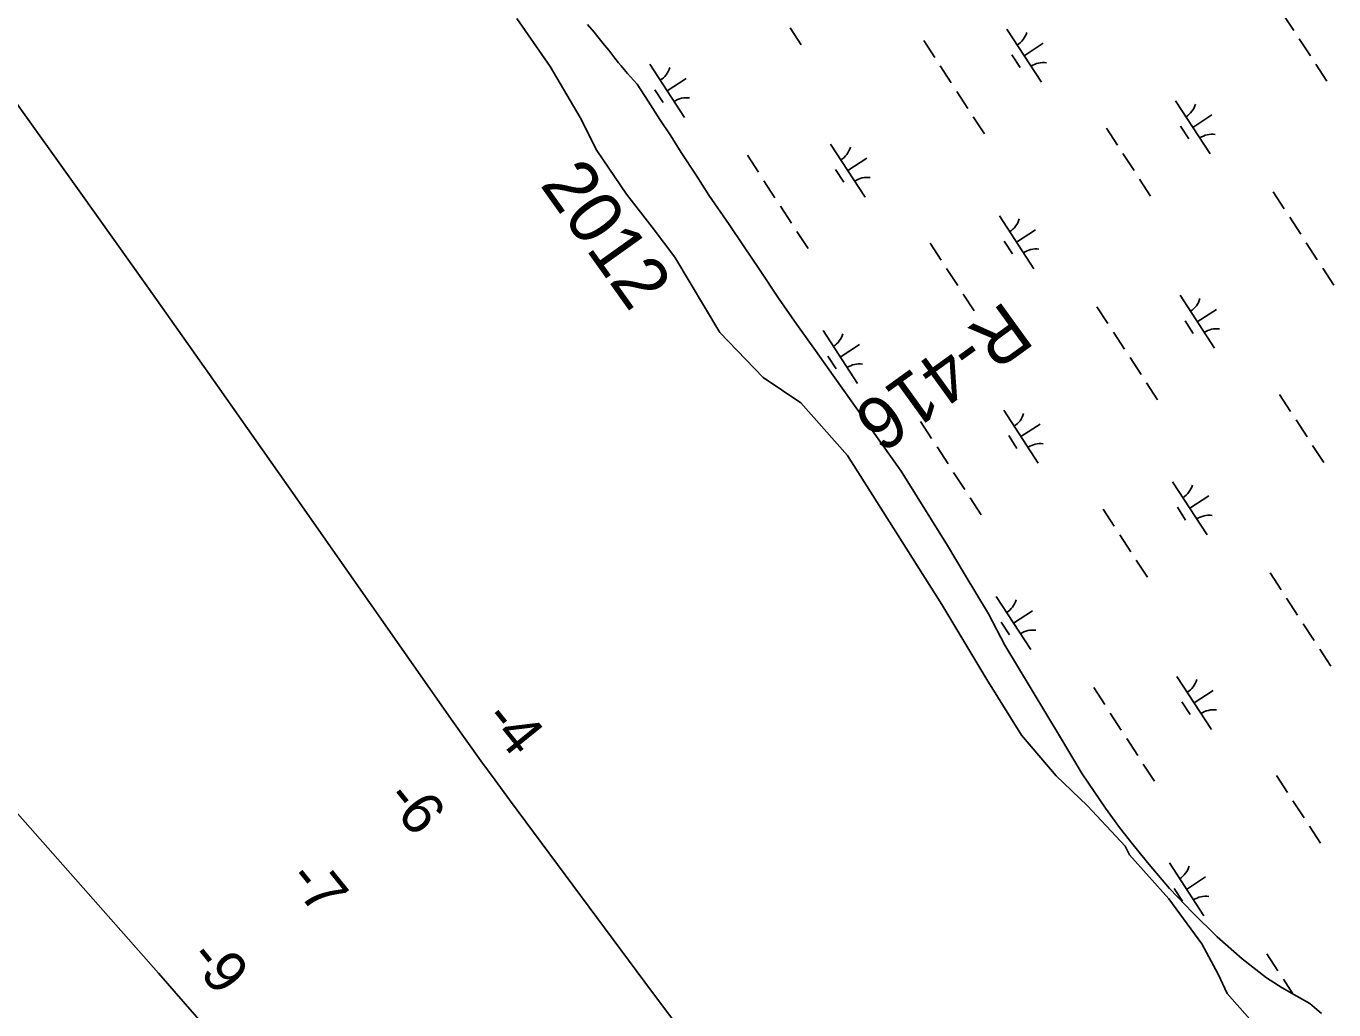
# Model space of a CAD drawing. Extents: x 3953924 to 3974542, y 193747 to 216192.
# Drawn here: x 3964702 to 3965736, y 203089 to 203866 of the extents above; entities that cross this region are included whole.
import ezdxf

# ---------------------------------------------------------------- set-up
doc = ezdxf.new("R2010")
doc.units = 0
for name, color, linetype in [('V-RIVR-EDGE', 7, 'Continuous'), ('V-RIVR-IDEN', 7, 'Continuous'), ('V-RIVR-RANG', 7, 'Continuous'), ('V-RIVR-RANG-IDEN', 7, 'Continuous'), ('V-TOPO-MINR', 7, 'Continuous'), ('V-WETL-SWMP', 7, 'Continuous')]:
    doc.layers.add(name, color=color, linetype=linetype)

msp = doc.modelspace()

# ---------------------------------------------------------------- linework, layer by layer
at = {"layer": 'V-RIVR-EDGE'}
for points in [[(3965090.1, 203871.9), (3965116.3, 203833.9), (3965140, 203793.5), (3965153.1, 203767.4), (3965176.8, 203733), (3965197, 203706.9), (3965214.8, 203683.1), (3965250.4, 203623.8), (3965284.8, 203588.1), (3965314.5, 203568), (3965351.3, 203526.4), (3965426.1, 203408.9), (3965461.7, 203349.5), (3965489, 203305.6), (3965516.3, 203273.5), (3965541.3, 203249.8), (3965571, 203217.7), (3965574.3, 203211.1)], [(3965574.4, 203211), (3965605.4, 203176.2), (3965631.5, 203140.6), (3965644.6, 203116.8), (3965651.7, 203101.4), (3965669.5, 203081.2)]]:
    msp.add_lwpolyline(points, dxfattribs=at)
at = {"layer": 'V-TOPO-MINR'}
for points in [[(3964845.8, 203072.5), (3964826.2, 203095), (3964806.6, 203117.4), (3964786.9, 203139.8), (3964691.3, 203248), (3964623.7, 203324.4), (3964556, 203400.8), (3964488.2, 203477), (3964420.4, 203553.2), (3964279.1, 203711.7), (3964259.8, 203733.4), (3964240.6, 203755.1), (3964221.4, 203776.8), (3964202.3, 203798.7), (3964198.2, 203803.2), (3964181.1, 203822.8), (3964164, 203842.3), (3964146.8, 203861.7), (3964129.6, 203881.2), (3964112.4, 203900.6), (3964095, 203919.9), (3964077.6, 203939.1), (3964060, 203958.3), (3964004.4, 204018.7)], [(3965254.4, 203026), (3965197.2, 203102.1), (3965084.1, 203254.5), (3965072.8, 203269.9), (3965061.5, 203285.3), (3965050.4, 203300.8), (3965039.4, 203316.4), (3964907.7, 203504.3), (3964853.3, 203581.5), (3964798.8, 203658.6), (3964744, 203735.6), (3964689.1, 203812.4)]]:
    msp.add_lwpolyline(points, dxfattribs=at)
at = {"layer": 'V-WETL-SWMP'}
for p, q in [((3965695.5, 203875.8), (3965704.3, 203862.4)), ((3965145.8, 203867), (3965151.1, 203860.9)), ((3965151.1, 203860.9), (3965154, 203857.4)), ((3965306, 203864.4), (3965314.7, 203851)), ((3965477.5, 203863.4), (3965504.8, 203821.5)), ((3965154, 203857.4), (3965157.2, 203853.4)), ((3965157.2, 203853.4), (3965159.3, 203850.7)), ((3965159.3, 203850.7), (3965162.6, 203846.7)), ((3965411.7, 203854.5), (3965420.4, 203841)), ((3965491.1, 203842.4), (3965506.2, 203852.3)), ((3965708.6, 203855.7), (3965717.4, 203842.3)), ((3965162.6, 203846.7), (3965165, 203843.5)), ((3965165, 203843.5), (3965167.5, 203840.4)), ((3965167.5, 203840.4), (3965170.4, 203836.7)), ((3965481.4, 203843.2), (3965487.9, 203833.2)), ((3965170.4, 203836.7), (3965172.6, 203834.3)), ((3965172.6, 203834.3), (3965174.8, 203831.4)), ((3965174.8, 203831.4), (3965177.5, 203828.4)), ((3965177.5, 203828.4), (3965179.8, 203825.8)), ((3965195.2, 203835.6), (3965222.5, 203793.7)), ((3965424.8, 203834.3), (3965433.5, 203820.9)), ((3965721.7, 203835.6), (3965730.5, 203822.2)), ((3965179.8, 203825.8), (3965182.2, 203823.1)), ((3965182.2, 203823.1), (3965185.2, 203819.9)), ((3965185.2, 203819.9), (3965193.7, 203806.4)), ((3965208.8, 203814.6), (3965223.9, 203824.5)), ((3965199.1, 203815.5), (3965205.6, 203805.4)), ((3965437.8, 203814.2), (3965446.6, 203800.8)), ((3965193.7, 203806.4), (3965203, 203792.1)), ((3965610.9, 203806.8), (3965638.2, 203764.9)), ((3965203, 203792.1), (3965211.8, 203779)), ((3965450.9, 203794.1), (3965459.7, 203780.7)), ((3965614.8, 203786.6), (3965621.3, 203776.6)), ((3965624.5, 203785.8), (3965639.6, 203795.6)), ((3965211.8, 203779), (3965220, 203765.9)), ((3965556.1, 203785.1), (3965564.9, 203771.7)), ((3965220, 203765.9), (3965231.8, 203748.1)), ((3965338.1, 203772.6), (3965365.4, 203730.7)), ((3965272.3, 203763.7), (3965281, 203750.3)), ((3965351.7, 203751.7), (3965366.8, 203761.5)), ((3965569.2, 203765), (3965578, 203751.6)), ((3965231.8, 203748.1), (3965241.8, 203732.3)), ((3965342, 203752.5), (3965348.5, 203742.4)), ((3965285.3, 203743.6), (3965294.1, 203730.2)), ((3965582.3, 203744.9), (3965591.1, 203731.5)), ((3965688, 203734.9), (3965696.7, 203721.5)), ((3965241.8, 203732.3), (3965257.8, 203709.1)), ((3965298.4, 203723.5), (3965307.2, 203710.1)), ((3965471.5, 203716), (3965498.8, 203674.1)), ((3965701.1, 203714.8), (3965709.8, 203701.4)), ((3965257.8, 203709.1), (3965269.2, 203692.1)), ((3965485.1, 203695.1), (3965500.2, 203704.9)), ((3965311.5, 203703.4), (3965320.3, 203690)), ((3965416.7, 203694.3), (3965425.5, 203680.9)), ((3965475.4, 203695.9), (3965481.9, 203685.8)), ((3965714.2, 203694.6), (3965722.9, 203681.2)), ((3965269.2, 203692.1), (3965281.8, 203673.6)), ((3965281.8, 203673.6), (3965297, 203650.8)), ((3965429.8, 203674.2), (3965438.6, 203660.8)), ((3965727.2, 203674.5), (3965736, 203661.1)), ((3965442.9, 203654.1), (3965451.7, 203640.7)), ((3965614.4, 203653.1), (3965641.7, 203611.2)), ((3965297, 203650.8), (3965311.5, 203629.9)), ((3965548.6, 203644.1), (3965557.3, 203630.7)), ((3965628, 203632.1), (3965643.1, 203641.9)), ((3965618.3, 203632.9), (3965624.8, 203622.9)), ((3965311.5, 203629.9), (3965326, 203609.4)), ((3965332.1, 203625.3), (3965359.4, 203583.4)), ((3965561.7, 203624), (3965570.4, 203610.6)), ((3965345.7, 203604.3), (3965360.8, 203614.1)), ((3965326, 203609.4), (3965340.1, 203589.7)), ((3965336, 203605.1), (3965342.5, 203595.1)), ((3965574.8, 203603.9), (3965583.5, 203590.5)), ((3965340.1, 203589.7), (3965393.9, 203514)), ((3965587.8, 203583.8), (3965596.6, 203570.4)), ((3965693.1, 203574.8), (3965701.8, 203561.4)), ((3965475, 203562.3), (3965502.3, 203520.4)), ((3965409.2, 203553.4), (3965417.9, 203540)), ((3965488.6, 203541.4), (3965503.7, 203551.2)), ((3965706.1, 203554.7), (3965714.9, 203541.2)), ((3965478.9, 203542.2), (3965485.4, 203532.1)), ((3965422.3, 203533.3), (3965431, 203519.9)), ((3965719.2, 203534.5), (3965728, 203521.1)), ((3965393.9, 203514), (3965430.5, 203455.3)), ((3965435.3, 203513.2), (3965444.1, 203499.7)), ((3965608.4, 203505.7), (3965635.7, 203463.8)), ((3965448.4, 203493), (3965457.2, 203479.6)), ((3965622, 203484.8), (3965637.1, 203494.6)), ((3965553.6, 203484), (3965562.4, 203470.6)), ((3965612.3, 203485.6), (3965618.8, 203475.5)), ((3965566.7, 203463.9), (3965575.5, 203450.5)), ((3965430.5, 203455.3), (3965443.8, 203433.3)), ((3965579.8, 203443.8), (3965588.6, 203430.4)), ((3965443.8, 203433.3), (3965463, 203401.3)), ((3965685.5, 203433.8), (3965694.2, 203420.4)), ((3965469, 203415), (3965496.3, 203373.1)), ((3965482.6, 203394), (3965497.7, 203403.8)), ((3965698.6, 203413.7), (3965707.3, 203400.3)), ((3965463, 203401.3), (3965475.8, 203376.7)), ((3965472.9, 203394.8), (3965479.4, 203384.8)), ((3965711.7, 203393.6), (3965720.4, 203380.2)), ((3965475.8, 203376.7), (3965519, 203304.9)), ((3965724.8, 203373.5), (3965733.5, 203360.1)), ((3965546.1, 203343.1), (3965554.8, 203329.7)), ((3965611.9, 203352), (3965639.2, 203310.1)), ((3965615.8, 203331.9), (3965622.3, 203321.8)), ((3965625.5, 203331), (3965640.6, 203340.9)), ((3965559.2, 203323), (3965567.9, 203309.5)), ((3965519, 203304.9), (3965537.1, 203274.9)), ((3965572.3, 203302.8), (3965581, 203289.4)), ((3965585.3, 203282.7), (3965594.1, 203269.3)), ((3965537.1, 203274.9), (3965546.4, 203261)), ((3965690.6, 203273.7), (3965699.3, 203260.3)), ((3965546.4, 203261), (3965555.3, 203247.8)), ((3965703.6, 203253.6), (3965712.4, 203240.2)), ((3965555.3, 203247.8), (3965566.4, 203232.7)), ((3965566.4, 203232.7), (3965577.2, 203218.8)), ((3965716.7, 203233.5), (3965725.5, 203220.1)), ((3965577.2, 203218.8), (3965589.9, 203203.3)), ((3965589.9, 203203.3), (3965605.9, 203184.3)), ((3965605.9, 203204.6), (3965633.2, 203162.7)), ((3965619.5, 203183.7), (3965634.6, 203193.5)), ((3965605.9, 203184.3), (3965624.2, 203165.3)), ((3965609.8, 203184.5), (3965616.4, 203174.4)), ((3965624.2, 203165.3), (3965643.6, 203146.2)), ((3965643.6, 203146.2), (3965663.5, 203128.7)), ((3965663.5, 203128.7), (3965682.7, 203113.8)), ((3965683, 203132.7), (3965691.7, 203119.3)), ((3965682.7, 203113.8), (3965695.1, 203106)), ((3965695.1, 203106), (3965706.8, 203099.3)), ((3965696.1, 203112.6), (3965703.6, 203101.1)), ((3965706.8, 203099.3), (3965716.9, 203093.4)), ((3965716.9, 203093.4), (3965726.3, 203085.6))]:
    msp.add_line(p, q, dxfattribs=at)
for centre, start, end in [((3965476.2, 203865.7), 302.2901, 343.8338), ((3965194, 203837.9), 302.2901, 343.8338), ((3965506.4, 203819.4), 82.2901, 123.8337), ((3965224.1, 203791.6), 82.2901, 123.8337), ((3965609.7, 203809.1), 302.2901, 343.8338), ((3965639.8, 203762.8), 82.2901, 123.8337), ((3965336.8, 203775), 302.2901, 343.8338), ((3965367, 203728.7), 82.2901, 123.8337), ((3965470.3, 203718.3), 302.2901, 343.8338), ((3965500.4, 203672.1), 82.2901, 123.8337), ((3965613.2, 203655.4), 302.2901, 343.8338), ((3965330.9, 203627.6), 302.2901, 343.8338), ((3965643.3, 203609.1), 82.2901, 123.8337), ((3965361, 203581.3), 82.2901, 123.8337), ((3965473.8, 203564.6), 302.2901, 343.8338), ((3965503.9, 203518.3), 82.2901, 123.8337), ((3965607.2, 203508), 302.2901, 343.8338), ((3965637.3, 203461.7), 82.2901, 123.8337), ((3965467.8, 203417.3), 302.2901, 343.8338), ((3965497.9, 203371), 82.2901, 123.8337), ((3965610.7, 203354.3), 302.2901, 343.8338), ((3965640.8, 203308), 82.2901, 123.8337), ((3965604.7, 203207), 302.2901, 343.8338), ((3965634.8, 203160.7), 82.2901, 123.8337)]:
    msp.add_arc(centre, 17.6, start, end, dxfattribs=at)

# ---------------------------------------------------------------- texts
at = {"layer": 'V-RIVR-IDEN'}
msp.add_text('2012', height=42, rotation=305.5323, dxfattribs=at).set_placement((3965107.7, 203740.5))
at = {"layer": 'V-RIVR-RANG'}
for s, p in [('-4', (3965062.6, 203317.7)), ('-6', (3964984.8, 203254.9)), ('-7', (3964907.7, 203191.3)), ('-9', (3964829.3, 203129.1))]:
    msp.add_text(s, height=33.5, rotation=308.9424, dxfattribs=at).set_placement(p)
at = {"layer": 'V-RIVR-RANG-IDEN'}
msp.add_text('R-416  ', height=41.5, rotation=215.8771, dxfattribs=at).set_placement((3965476.5, 203649.4))

doc.saveas('drawing.dxf')
